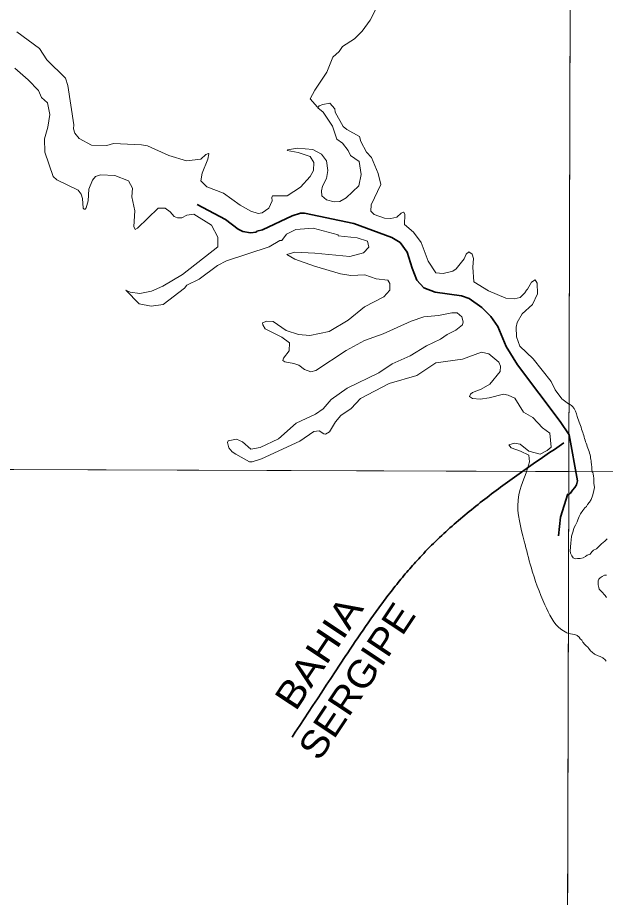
# Model space of a CAD drawing. Extents: x -1643653 to 4543381, y 1624270 to 13878484.
# Drawn here: x 583982 to 585723, y 8908709 to 8911314 of the extents above; entities that cross this region are included whole.
import ezdxf
from ezdxf.enums import TextEntityAlignment as Align

# ---------------------------------------------------------------- set-up
doc = ezdxf.new("R2010")
doc.units = 0
doc.header["$LTSCALE"] = 200
doc.linetypes.add('LONG_DASH_SHORT_DASH', pattern=[9.9, 6, -1.2, 1.5, -1.2])
doc.layers.add('1', color=7, linetype='Continuous', lineweight=13)
doc.layers.add('6', color=7, linetype='Continuous', lineweight=13)

msp = doc.modelspace()

# ---------------------------------------------------------------- linework, layer by layer
at = {"layer": '1', "lineweight": 25}
msp.add_spline([(814781, 9009175.5), (814787.2, 9009173.4), (814796.9, 9009173.4), (814799.4, 9009172.4), (814805.1, 9009174.5), (814805.6, 9009176.5), (814811.7, 9009179.5), (814811.7, 9009179.5), (814801.5, 9009181), (814790.7, 9009181.5), (814784.1, 9009183.1), (814777.4, 9009185.1), (814778.4, 9009175.5)], degree=3, dxfattribs=at)
at = {"layer": '6'}
msp.add_line((574653.9, 8910009.3), (626625.7, 8909822.1), dxfattribs=at)
for points in [[(585656.3, 8924738.8), (585614.8, 8909969.8), (585573.6, 8896026.7)], [(584869.8, 8911049.2), (584847.8, 8911073.4), (584861.8, 8911099.2), (584897.9, 8911152.3), (584915.7, 8911196.5), (584933.9, 8911213.8), (584944.2, 8911228.3), (584979.9, 8911250.9), (585001.8, 8911273.7), (585026.2, 8911306.6), (585052, 8911356.7)], [(584641, 8910758.3), (584591.5, 8910794.6), (584542.4, 8910812.7), (584524.6, 8910830.5), (584528.2, 8910853.4), (584545.1, 8910894.9), (584548.4, 8910910.8), (584546.9, 8910911.2), (584539.2, 8910908.2), (584524.9, 8910894.4), (584481.6, 8910890), (584429.4, 8910906.1), (584366.4, 8910934.4), (584348.8, 8910937.6), (584265.8, 8910940.9), (584246.1, 8910935.6), (584201, 8910936.7), (584164.3, 8910955.8), (584151.3, 8910971.6), (584147.4, 8910984.7), (584148.7, 8910996.2), (584130.6, 8911112.6), (584123.4, 8911134.2), (584068.8, 8911188.8), (584046.7, 8911222.8), (583979.6, 8911272.1)], [(583973.2, 8911163.9), (584013.1, 8911130.1), (584043.2, 8911097.8), (584052.5, 8911077.1), (584070.1, 8911062), (584076.9, 8911026.9), (584071.6, 8910989.7), (584061.4, 8910954.7), (584062.8, 8910915.7), (584086.9, 8910843.7), (584097.7, 8910833.8), (584161, 8910803.5), (584170.1, 8910791), (584173.9, 8910778.7), (584176.1, 8910750.2), (584178.9, 8910747.1), (584182.3, 8910746.8), (584184.8, 8910750.9), (584190.7, 8910771), (584192.8, 8910806.3), (584203.3, 8910833), (584212.9, 8910843.5), (584227.1, 8910848.6), (584269.4, 8910846.1), (584310.4, 8910830.5), (584322.4, 8910808.9), (584320.2, 8910783.4), (584328.8, 8910742.2), (584326.1, 8910695.4), (584329.5, 8910687), (584337.2, 8910690.8), (584398.2, 8910749.5), (584418.5, 8910749.9), (584434, 8910739.1), (584445.3, 8910725.4), (584455.6, 8910720.9), (584468.6, 8910721), (584483.1, 8910729.5), (584503.5, 8910731.6), (584555.8, 8910699.3), (584575.1, 8910664.3), (584575, 8910635.1)], [(585613, 8910170.9), (585594.1, 8910185.2), (585574.1, 8910212), (585562.3, 8910236.9), (585508.4, 8910303.8), (585469.5, 8910341.1), (585459.3, 8910368.4), (585458.6, 8910397.8), (585461.4, 8910410.8), (585476.2, 8910437.1), (585506.5, 8910464.7), (585521.5, 8910496.5), (585520.3, 8910527.4), (585514.3, 8910537.5), (585503.6, 8910530.2), (585491.9, 8910510), (585489.3, 8910507.2), (585484.3, 8910499.4), (585470.6, 8910485.7), (585452.1, 8910481.5), (585427.8, 8910483.5), (585376, 8910505.3), (585332.8, 8910531.9), (585330.2, 8910575.4), (585332.3, 8910601), (585328.2, 8910613.7), (585318.2, 8910620.8), (585310.2, 8910614), (585304.7, 8910600.1), (585280.3, 8910570.1), (585271.3, 8910563.7), (585242, 8910556.1), (585220.2, 8910558.3), (585197.6, 8910593.2), (585177.1, 8910647.8), (585154, 8910678.9), (585128, 8910701.8), (585129, 8910730.6), (585125.8, 8910737.8), (585125, 8910738.2), (585117.6, 8910735.4), (585105.2, 8910723.1), (585087.3, 8910719.3), (585068, 8910719.9), (585038.3, 8910731.3), (585028.3, 8910741.3), (585028.9, 8910759.6), (585057.1, 8910820), (585049.8, 8910852.2), (585029.9, 8910899.7), (585014.7, 8910915.8), (584998.2, 8910946.8), (584994.6, 8910961.8), (584956.8, 8910982.3), (584945.7, 8910992), (584922.3, 8911033.6), (584921.4, 8911043.8), (584906.8, 8911060.5), (584886.1, 8911057.1), (584874.9, 8911052.5), (584870.9, 8911046.7), (584887.2, 8911034), (584914.8, 8910992.1), (584927.4, 8910954.3), (584944.4, 8910942.7)], [(584944.4, 8910942.7), (584960.4, 8910920.9), (584967.4, 8910905.9), (584993.8, 8910887.8), (584999.1, 8910849), (584992.2, 8910815.8), (584954.7, 8910780.4), (584936, 8910769.9), (584918.9, 8910768.5), (584896.4, 8910774.5), (584883, 8910786.4), (584881.5, 8910800.6), (584884.8, 8910814.9), (584897.1, 8910837.6), (584900.6, 8910861.3), (584897, 8910889.5), (584881.7, 8910909.3), (584856.5, 8910923.9), (584810.8, 8910927.6), (584781.5, 8910922.4), (584780, 8910920.9), (584812.5, 8910915), (584847.9, 8910902.9), (584859.2, 8910885.3), (584858.6, 8910861.6), (584848.5, 8910843.3), (584819.4, 8910811.9), (584780.6, 8910786.7), (584737.2, 8910786.5), (584735.1, 8910781.6), (584735.5, 8910771.3), (584725.7, 8910749.3), (584706.1, 8910735.8), (584694.1, 8910733.8), (584672.2, 8910740.6), (584641, 8910758.3)], [(584575, 8910635.1), (584469.8, 8910553.2), (584412.1, 8910519.2), (584378.1, 8910504.3), (584343.7, 8910496.8), (584315.6, 8910501), (584302.5, 8910506.7), (584341.7, 8910466.1), (584377, 8910460), (584413.4, 8910464.9), (584476.2, 8910513.3), (584483.2, 8910521.7), (584519.5, 8910539.6), (584574.1, 8910579.6), (584600.3, 8910593.5), (584727.1, 8910635.6), (584758.7, 8910654.2), (584764.1, 8910654.1), (584777.8, 8910672.8), (584805.8, 8910686.5), (584857.1, 8910690.5), (584931.6, 8910670.4), (584931.7, 8910668.3), (584987.4, 8910661.7), (585018.3, 8910652.2), (585022.5, 8910633.9), (585006, 8910617.9), (584965.8, 8910606.8), (584862.5, 8910616.7)], [(584862.5, 8910616.7), (584802.7, 8910619.4), (584779.5, 8910612.9), (584802.7, 8910598.3), (584861, 8910578.3), (584938.2, 8910555.3), (584968.8, 8910550.7), (585009.7, 8910552), (585044.2, 8910540.8), (585078.1, 8910536.3), (585084.6, 8910527), (585084.6, 8910506.7), (585066.6, 8910486.9), (585008.8, 8910457.8), (584961, 8910417.7), (584904.5, 8910384.2), (584847.7, 8910372.4), (584813.3, 8910375.5), (584777.6, 8910387.8), (584738.3, 8910414.6), (584719.6, 8910415), (584707.3, 8910410.1), (584708.3, 8910404.7), (584715.3, 8910392.9), (584764.8, 8910368.3), (584787.4, 8910351.4), (584785.9, 8910327.6), (584769.2, 8910305.8), (584767.6, 8910298.8), (584772.9, 8910294.4), (584800, 8910289.5), (584814.7, 8910285.1), (584831.6, 8910271.7), (584850.3, 8910265.6), (584865.5, 8910269.3), (584954.5, 8910328.5), (585009.6, 8910357.9), (585064.1, 8910377.6), (585147.9, 8910415.2), (585184.6, 8910428.3), (585228.5, 8910431.7), (585267.9, 8910439.7), (585283.9, 8910439.8), (585297.3, 8910428.1), (585301.8, 8910413.6), (585299.8, 8910404), (585279.9, 8910388.4), (585254.1, 8910375.6), (585234.4, 8910361.7), (585192.5, 8910342.6), (585144.1, 8910312.1), (585090.8, 8910289), (585052.1, 8910261.8), (584958.3, 8910216.9), (584910.5, 8910183.5), (584886.5, 8910155.6), (584864.3, 8910139.8), (584806.9, 8910113.4), (584754.7, 8910067.2), (584700, 8910041.6), (584672.2, 8910035.9), (584648.3, 8910057.9), (584630.4, 8910065.7), (584605.9, 8910061), (584603.9, 8910056.1)], [(584603.9, 8910056.1), (584607.2, 8910039.8), (584616.9, 8910028.5), (584628.5, 8910021.9), (584668.8, 8909998.9), (584676.7, 8909998.9), (584704, 8910007.6), (584817.2, 8910060.3), (584858.8, 8910088.5), (584875.1, 8910090.6), (584888.6, 8910081.7), (584893.5, 8910080.6), (584905.8, 8910088), (584923.7, 8910117.4), (584939.2, 8910135.5), (584969.7, 8910156.6), (584997.7, 8910186.3), (585082.5, 8910230.4), (585164.2, 8910254), (585220.6, 8910292.1), (585299.9, 8910302.5), (585355.9, 8910323.7), (585377.1, 8910318.9), (585407.1, 8910293.7), (585411.8, 8910281.8), (585411.3, 8910265.8), (585380.1, 8910228.3), (585354.8, 8910214.1), (585328.7, 8910204.3), (585323, 8910199), (585320.6, 8910192.2), (585329.2, 8910186.2), (585351.9, 8910184.5), (585378.8, 8910187.8), (585420.4, 8910199.1), (585435, 8910196.4)], [(585435, 8910196.4), (585454.1, 8910186.9), (585480.4, 8910146.2), (585507.6, 8910130.2), (585536, 8910099.4), (585557.7, 8910083.3), (585561.6, 8910042.2), (585550.1, 8910031.9), (585529.2, 8910021.5), (585495.8, 8910030.1), (585470.4, 8910050.8), (585453.4, 8910054.2), (585436.7, 8910048.7), (585443.6, 8910040.4), (585470.9, 8910030.2), (585495.8, 8910018), (585497.8, 8909999), (585489.3, 8909969)], [(585620.4, 8909758.5), (585621.7, 8909767), (585622.4, 8909778.7), (585626.9, 8909793), (585629.5, 8909802.2), (585634.1, 8909811.3), (585639.3, 8909821), (585640.6, 8909826.9), (585645.2, 8909837.3), (585649.1, 8909845.1), (585655.6, 8909854.9), (585662.1, 8909862.1), (585666.7, 8909866.6), (585669.9, 8909872.5), (585675.8, 8909879), (585681, 8909887.4), (585684.9, 8909897.8), (585686.2, 8909905), (585688.8, 8909914.1), (585690.1, 8909923.2), (585688, 8909935.1), (585688.1, 8909940.1), (585688.1, 8909944.1), (585688.2, 8909950.1), (585687.7, 8909956.1), (585686.8, 8909963.1), (585685.3, 8909967.1), (585683.7, 8909969.3)], [(585727.9, 8909770.9), (585721.4, 8909763.7), (585721.4, 8909763.7), (585711.6, 8909755.9), (585705.8, 8909750.7), (585705.8, 8909750.7), (585700.5, 8909745.5), (585696.6, 8909740.9), (585687.5, 8909737), (585682.3, 8909732.5), (585677.1, 8909725.3), (585668.6, 8909722.7), (585664.1, 8909718.2), (585656.9, 8909714.2), (585648.4, 8909712.9), (585640.3, 8909712.6), (585632.8, 8909711.7), (585632.8, 8909711.7), (585626.9, 8909714.9), (585623.7, 8909720.1), (585623.7, 8909720.1), (585619.8, 8909728.6), (585618.5, 8909735.1), (585619.8, 8909746.2), (585620.4, 8909758.5)], [(585725.8, 8909596.9), (585721.9, 8909602.9), (585718.4, 8909606.9), (585714.9, 8909610.9), (585708.5, 8909617.5), (585704.5, 8909621.5), (585703, 8909626.6), (585701.6, 8909634.6), (585701.2, 8909642.1), (585701.2, 8909646.6), (585703.2, 8909651.1), (585706.8, 8909655.6), (585712.8, 8909659), (585720.3, 8909663.5), (585725.8, 8909663.4)], [(585613.4, 8909490.1), (585625.1, 8909488.8), (585632, 8909487.3), (585638.9, 8909484.6), (585645, 8909479.2), (585648.1, 8909474.3), (585652.7, 8909470.4), (585655.8, 8909465.1), (585655.8, 8909465.1), (585661.5, 8909458.2), (585661.5, 8909458.2), (585665.7, 8909454.3), (585670.5, 8909450.3), (585674, 8909446.2), (585678.4, 8909439.2), (585683.4, 8909434.7), (585690.2, 8909429.4), (585690.2, 8909429.4), (585700.8, 8909424.5), (585707.3, 8909422), (585715.3, 8909418.4), (585721.7, 8909412.9), (585724.7, 8909408.8)]]:
    msp.add_lwpolyline(points, dxfattribs=at)
for points in [[(585645.8, 8921027.3), (574684.9, 8921064.7), (574653.9, 8910009.3), (585614.8, 8909969.8)], [(596575.8, 8909932.4), (585614.8, 8909969.8), (585583.8, 8898914.4), (596544.8, 8898874.9)]]:
    msp.add_lwpolyline(points, close=True, dxfattribs=at)
at = {"layer": '6', "linetype": 'LONG_DASH_SHORT_DASH', "lineweight": 35}
for points in [[(584514, 8910760.2), (584597.3, 8910716), (584635, 8910687.1), (584649.2, 8910681), (584671.7, 8910677.1), (584688.5, 8910678.4), (584689.9, 8910681.4), (584707.2, 8910685.8), (584795.4, 8910727.2), (584819.5, 8910734.6), (584831.7, 8910735), (584977.8, 8910704.3), (585090.2, 8910662.8), (585114.4, 8910648.6), (585135.7, 8910619.1), (585149.9, 8910572.1), (585164.6, 8910536.6), (585184.9, 8910513.7), (585218.4, 8910500.7), (585296.9, 8910489.9), (585319.4, 8910482.1), (585356.6, 8910456.1), (585383.4, 8910429.4), (585403.7, 8910399.5), (585428.8, 8910340.2), (585462.1, 8910286.2), (585588.3, 8910118.5), (585615.1, 8910078.7)], [(585615.1, 8910078.7), (585640.3, 8909942.8), (585637.2, 8909930.8), (585631.7, 8909922.3), (585625.6, 8909914.8), (585619, 8909906.4), (585614.6, 8909902.8)], [(585583.7, 8909780.1), (585589.5, 8909834.4), (585611.1, 8909903.9)]]:
    msp.add_lwpolyline(points, dxfattribs=at)
at = {"layer": '6'}
for points in [[(585683.7, 8909969.3), (585680.5, 8909997.4), (585678.2, 8910014.6), (585665.5, 8910053.6), (585654.1, 8910090.4), (585639.2, 8910132.8), (585625.4, 8910162.7), (585613, 8910170.9)], [(585489.3, 8909969), (585463.9, 8909884.3), (585482.4, 8909764.2), (585502.7, 8909686.5), (585543.4, 8909575.6), (585593.3, 8909501.7), (585613.4, 8909490.1)]]:
    msp.add_spline(points, degree=3, dxfattribs=at)
at = {"layer": '6', "linetype": 'LONG_DASH_SHORT_DASH', "lineweight": 35}
msp.add_spline([(585599.5, 8910054.8), (585178.8, 8909721.7), (584922.2, 8909376.8), (584712.9, 8909059.8)], degree=3, dxfattribs=at)

# ---------------------------------------------------------------- texts
at = {"layer": '6'}
for s, width, p in [('BAHIA', 1.15, (584907.2, 8909411.3)), ('SERGIPE', 1.1, (585019.6, 8909327.4))]:
    msp.add_text(s, height=80, rotation=56.48, dxfattribs=dict(at, width=width)).set_placement(p, align=Align.CENTER)

doc.saveas('drawing.dxf')
